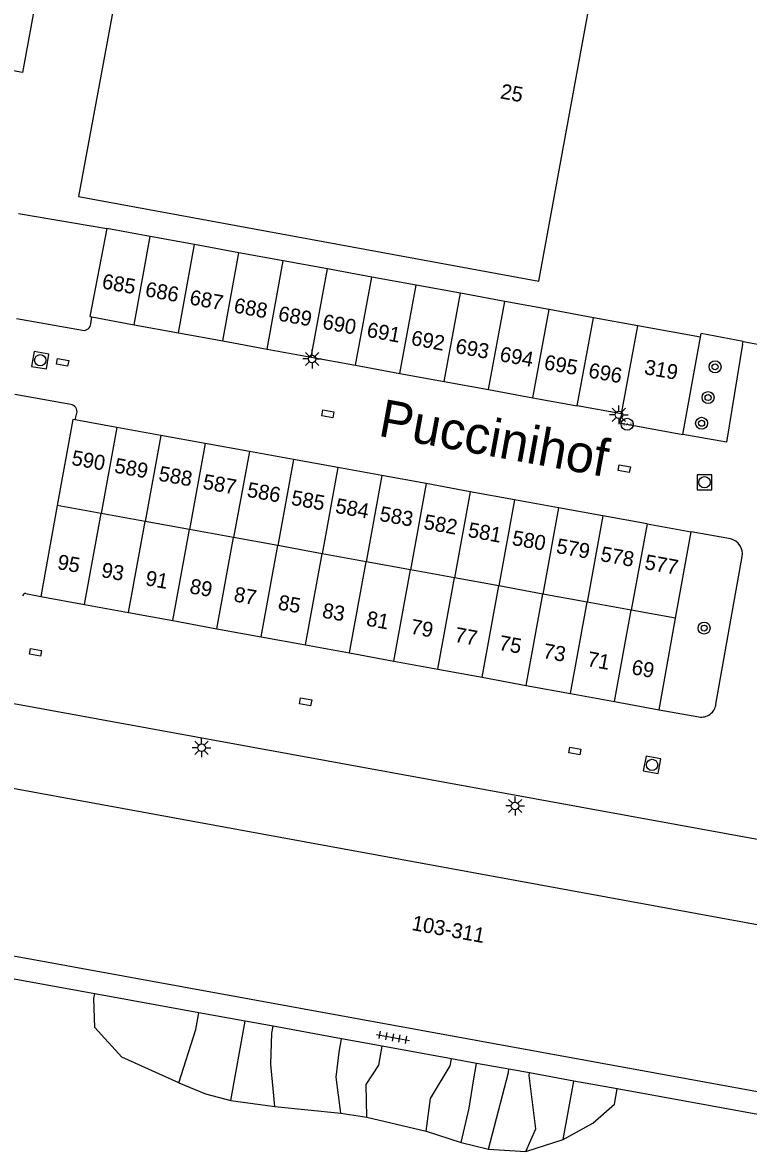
# Model space of a CAD drawing. Extents: x 132999 to 136000, y 398499 to 400501.
# Drawn here: x 133180.4 to 133228.8, y 400077.8 to 400153.2 of the extents above; entities that cross this region are included whole.
import ezdxf

# ---------------------------------------------------------------- set-up
doc = ezdxf.new("R2010")
doc.units = 0
for name, color, linetype in [('gg-afsc-hekwerk', 7, 'Continuous'), ('gg-anno-huisnummerreeks BGT', 7, 'Continuous'), ('gg-anno-openbare ruimte label', 7, 'Continuous'), ('gg-bbg-bijgebouw', 7, 'Continuous'), ('gg-bbg-gedigitaliseerde bebouwing', 7, 'Continuous'), ('gg-bbg-hoofdgebouw', 7, 'Continuous'), ('gg-bbg-tussenscheiding', 7, 'Continuous'), ('gg-knt-verharding', 7, 'Continuous'), ('gt-grn-groengrens', 7, 'Continuous'), ('gt-symb-boom', 7, 'Continuous'), ('gt-symb-hoogtemerk', 7, 'Continuous'), ('gt-symb-kolk center center', 7, 'Continuous'), ('gt-symb-lichtmast', 7, 'Continuous'), ('gt-symb-rioolschacht', 7, 'Continuous'), ('gt-symb-tegel verharding', 7, 'Continuous')]:
    doc.layers.add(name, color=color, linetype=linetype)

# ---------------------------------------------------------------- blocks, each defined once
blk = doc.blocks.new('gt0-LMAST')
at = {"layer": 'gt-symb-lichtmast'}
for p, q in [((-0.182, 0.173), (-0.447, 0.438)), ((-0.005, 0.246), (-0.005, 0.621)), ((0.172, 0.173), (0.437, 0.438)), ((-0.255, -0.004), (-0.63, -0.004)), ((-0.182, -0.181), (-0.447, -0.446)), ((-0.005, -0.254), (-0.005, -0.629)), ((0.437, -0.446), (0.172, -0.181)), ((0.245, -0.004), (0.62, -0.004))]:
    blk.add_line(p, q, dxfattribs=at)
blk.add_circle((-0.005, -0.004), 0.25, dxfattribs=at)
blk = doc.blocks.new('gt0-KOLKCC')
at = {"layer": 'gt-symb-kolk center center'}
blk.add_lwpolyline([(-0.375, 0.2), (0.375, 0.2), (0.375, -0.2), (-0.375, -0.2)], close=True, dxfattribs=at)
blk = doc.blocks.new('gt0-RS')
at = {"layer": 'gt-symb-rioolschacht'}
blk.add_lwpolyline([(-0.5, -0.5), (0.5, -0.5), (0.5, 0.5), (-0.5, 0.5)], close=True, dxfattribs=at)
blk.add_circle((0, 0), 0.375, dxfattribs=at)
blk = doc.blocks.new('gt0-BOOM')
at = {"layer": 'gt-symb-boom'}
for radius in [0.4, 0.2]:
    blk.add_circle((0, 0), radius, dxfattribs=at)
blk = doc.blocks.new('gt0-HMERK')
at = {"layer": 'gt-symb-hoogtemerk'}
blk.add_circle((0, 0), 0.4, dxfattribs=at)
blk.add_text('N.A.P', height=0.2, dxfattribs=at).set_placement((-0.354, -0.1))
blk = doc.blocks.new('gt0-TEG1')
at = {"layer": 'gt-symb-tegel verharding'}
for p, q in [((-1.125, 0), (1.125, 0)), ((-0.9, -0.25), (-0.9, 0.25)), ((-0.45, -0.25), (-0.45, 0.25)), ((0, -0.25), (0, 0.25)), ((0.45, -0.25), (0.45, 0.25)), ((0.9, -0.25), (0.9, 0.25))]:
    blk.add_line(p, q, dxfattribs=at)

msp = doc.modelspace()

# ---------------------------------------------------------------- linework, layer by layer
at = {"layer": 'gg-afsc-hekwerk'}
for q in [(133225.655, 400132.484), (133236.034, 400130.564)]:
    msp.add_line((133228.455, 400131.966), q, dxfattribs=at)
at = {"layer": 'gg-bbg-bijgebouw'}
for p, q in [((133188.902, 400138.968), (133186, 400139.5)), ((133191.859, 400138.426), (133188.902, 400138.968)), ((133194.817, 400137.884), (133191.859, 400138.426)), ((133197.774, 400137.342), (133194.817, 400137.884)), ((133200.73, 400136.8), (133197.774, 400137.342)), ((133203.687, 400136.257), (133200.73, 400136.8)), ((133206.644, 400135.716), (133203.687, 400136.257)), ((133209.602, 400135.173), (133206.644, 400135.716)), ((133212.559, 400134.631), (133209.602, 400135.173)), ((133215.516, 400134.09), (133212.559, 400134.631)), ((133218.473, 400133.548), (133215.516, 400134.09)), ((133185.004, 400133.594), (133187.817, 400133.078)), ((133187.817, 400133.078), (133190.774, 400132.537)), ((133221.433, 400133.006), (133218.473, 400133.548)), ((133190.774, 400132.537), (133193.732, 400131.995)), ((133193.732, 400131.995), (133196.689, 400131.454)), ((133196.689, 400131.454), (133199.646, 400130.912)), ((133199.646, 400130.912), (133202.603, 400130.37)), ((133202.603, 400130.37), (133205.561, 400129.829)), ((133205.561, 400129.829), (133208.518, 400129.287)), ((133208.518, 400129.287), (133211.475, 400128.745)), ((133211.475, 400128.745), (133214.432, 400128.204)), ((133214.432, 400128.204), (133217.389, 400127.662)), ((133220.35, 400127.12), (133217.389, 400127.662)), ((133186.665, 400126.225), (133183.893, 400126.73)), ((133189.613, 400125.689), (133186.665, 400126.225)), ((133192.561, 400125.152), (133189.613, 400125.689)), ((133195.51, 400124.616), (133192.561, 400125.152)), ((133198.459, 400124.079), (133195.51, 400124.616)), ((133201.407, 400123.542), (133198.459, 400124.079)), ((133204.355, 400123.006), (133201.407, 400123.542)), ((133207.304, 400122.469), (133204.355, 400123.006)), ((133210.252, 400121.932), (133207.304, 400122.469)), ((133213.2, 400121.396), (133210.252, 400121.932)), ((133182.69, 400121.018), (133181.59, 400114.94)), ((133216.149, 400120.859), (133213.2, 400121.396)), ((133219.098, 400120.322), (133216.149, 400120.859)), ((133222.046, 400119.786), (133219.098, 400120.322)), ((133222.046, 400119.786), (133224.99, 400119.25)), ((133223.951, 400113.487), (133224.99, 400119.25)), ((133181.59, 400114.94), (133184.508, 400114.405)), ((133184.508, 400114.405), (133187.455, 400113.865)), ((133187.455, 400113.865), (133190.403, 400113.325)), ((133222.85, 400107.38), (133223.951, 400113.487)), ((133190.403, 400113.325), (133193.351, 400112.785)), ((133193.351, 400112.785), (133196.299, 400112.245)), ((133196.299, 400112.245), (133199.247, 400111.705)), ((133199.247, 400111.705), (133202.195, 400111.165)), ((133202.195, 400111.165), (133205.142, 400110.625)), ((133205.142, 400110.625), (133208.09, 400110.084)), ((133208.09, 400110.084), (133211.037, 400109.544)), ((133211.037, 400109.544), (133213.986, 400109.004)), ((133213.986, 400109.004), (133216.934, 400108.464)), ((133216.934, 400108.464), (133219.881, 400107.924)), ((133219.881, 400107.924), (133222.85, 400107.38))]:
    msp.add_line(p, q, dxfattribs=at)
for points in [[(133186, 400139.5), (133184.86, 400133.62), (133185.004, 400133.594)], [(133183.893, 400126.73), (133183.73, 400126.76), (133182.69, 400121.018)]]:
    msp.add_lwpolyline(points, dxfattribs=at)
at = {"layer": 'gg-bbg-gedigitaliseerde bebouwing'}
msp.add_lwpolyline([(133214.83, 400135.98), (133219.165, 400159.677), (133188.5, 400165.317), (133184.11, 400141.63)], dxfattribs=at)
at = {"layer": 'gg-bbg-hoofdgebouw'}
for p, q in [((133184.11, 400141.63), (133214.83, 400135.98)), ((133225.61, 400132.24), (133221.433, 400133.006)), ((133224.43, 400125.76), (133225.61, 400132.24))]:
    msp.add_line(p, q, dxfattribs=at)
for points in [[(133181.32, 400155.15), (133180.37, 400149.91), (133174.94, 400150.89)], [(133220.35, 400127.12), (133220.22, 400126.52), (133224.43, 400125.76)], [(133247.43, 400013.87), (133259.32, 400079.33), (133255.54, 400080), (133257.17, 400088.98), (133255.76, 400089.23), (133256.29, 400092.07), (133244.55, 400094.18), (133243.85, 400090.38), (133170.22, 400103.86)], [(133171.45, 400092.46), (133242.23, 400079.56), (133242.7, 400082.11), (133248.5, 400081.05), (133237.24, 400019.32), (133242.41, 400018.41), (133242.21, 400017.33), (133244.78, 400016.85), (133244.33, 400014.45), (133247.43, 400013.87)]]:
    msp.add_lwpolyline(points, dxfattribs=at)
at = {"layer": 'gg-bbg-tussenscheiding'}
for p, q in [((133187.817, 400133.078), (133188.902, 400138.968)), ((133190.774, 400132.537), (133191.859, 400138.426)), ((133193.732, 400131.995), (133194.817, 400137.884)), ((133196.689, 400131.454), (133197.774, 400137.342)), ((133199.646, 400130.912), (133200.73, 400136.8)), ((133202.603, 400130.37), (133203.687, 400136.257)), ((133205.561, 400129.829), (133206.644, 400135.716)), ((133208.518, 400129.287), (133209.602, 400135.173)), ((133211.475, 400128.745), (133212.559, 400134.631)), ((133214.432, 400128.204), (133215.516, 400134.09)), ((133217.389, 400127.662), (133218.473, 400133.548)), ((133220.35, 400127.12), (133221.433, 400133.006)), ((133186.665, 400126.225), (133185.618, 400120.484)), ((133189.613, 400125.689), (133188.566, 400119.946)), ((133192.561, 400125.152), (133191.514, 400119.408)), ((133195.51, 400124.616), (133194.462, 400118.87)), ((133198.459, 400124.079), (133197.411, 400118.331)), ((133201.407, 400123.542), (133200.359, 400117.793)), ((133204.355, 400123.006), (133203.307, 400117.255)), ((133207.304, 400122.469), (133206.255, 400116.717)), ((133210.252, 400121.932), (133209.203, 400116.179)), ((133185.618, 400120.484), (133182.69, 400121.018)), ((133213.2, 400121.396), (133212.151, 400115.641)), ((133184.508, 400114.405), (133185.618, 400120.484)), ((133188.566, 400119.946), (133185.618, 400120.484)), ((133216.149, 400120.859), (133215.1, 400115.102)), ((133219.098, 400120.322), (133218.048, 400114.564)), ((133187.455, 400113.865), (133188.566, 400119.946)), ((133191.514, 400119.408), (133188.566, 400119.946)), ((133222.046, 400119.786), (133220.996, 400114.026)), ((133190.403, 400113.325), (133191.514, 400119.408)), ((133194.462, 400118.87), (133191.514, 400119.408)), ((133193.351, 400112.785), (133194.462, 400118.87)), ((133197.411, 400118.331), (133194.462, 400118.87)), ((133196.299, 400112.245), (133197.411, 400118.331)), ((133200.359, 400117.793), (133197.411, 400118.331)), ((133199.247, 400111.705), (133200.359, 400117.793)), ((133203.307, 400117.255), (133200.359, 400117.793)), ((133202.195, 400111.165), (133203.307, 400117.255)), ((133206.255, 400116.717), (133203.307, 400117.255)), ((133205.142, 400110.625), (133206.255, 400116.717)), ((133209.203, 400116.179), (133206.255, 400116.717)), ((133208.09, 400110.084), (133209.203, 400116.179)), ((133212.151, 400115.641), (133209.203, 400116.179)), ((133211.037, 400109.544), (133212.151, 400115.641)), ((133215.1, 400115.102), (133212.151, 400115.641)), ((133213.986, 400109.004), (133215.1, 400115.102)), ((133218.048, 400114.564), (133215.1, 400115.102)), ((133216.934, 400108.464), (133218.048, 400114.564)), ((133220.996, 400114.026), (133218.048, 400114.564)), ((133219.881, 400107.924), (133220.996, 400114.026)), ((133223.951, 400113.487), (133220.996, 400114.026))]:
    msp.add_line(p, q, dxfattribs=at)
at = {"layer": 'gg-knt-verharding'}
for p, q in [((133179.973, 400133.499), (133184.378, 400132.706)), ((133184.935, 400133.135), (133185.004, 400133.594)), ((133228.42, 400131.777), (133228.455, 400131.966)), ((133183.601, 400127.746), (133179.866, 400128.409)), ((133183.893, 400126.73), (133184.009, 400127.174)), ((133227.61, 400118.784), (133224.99, 400119.25)), ((133226.648, 400107.743), (133228.401, 400117.596)), ((133180.595, 400115.139), (133181.59, 400114.94)), ((133244.848, 400095.888), (133179.071, 400107.899)), ((133222.85, 400107.38), (133225.506, 400106.904)), ((133185.195, 400088.415), (133171.188, 400090.966)), ((133192.135, 400087.15), (133185.195, 400088.415)), ((133195.235, 400086.586), (133192.135, 400087.15)), ((133197.103, 400086.245), (133195.235, 400086.586)), ((133201.66, 400085.415), (133197.103, 400086.245)), ((133204.375, 400084.921), (133201.66, 400085.415)), ((133208.996, 400084.079), (133204.375, 400084.921)), ((133210.672, 400083.773), (133208.996, 400084.079)), ((133212.835, 400083.379), (133210.672, 400083.773)), ((133214.206, 400083.13), (133212.835, 400083.379)), ((133217.172, 400082.589), (133214.206, 400083.13)), ((133220.059, 400082.063), (133217.172, 400082.589))]:
    msp.add_line(p, q, dxfattribs=at)
for points in [[(133228.42, 400131.777), (133227.346, 400125.246), (133224.43, 400125.76)], [(133235.21, 400016.07), (133245.37, 400072.14), (133240.91, 400072.87), (133241.87, 400078.09), (133220.059, 400082.063)]]:
    msp.add_lwpolyline(points, dxfattribs=at)
for centre, radius, start, end in [((133184.455, 400133.183), 0.483, 260.86124, 354.34551), ((133183.525, 400127.26), 0.492, 349.91048, 81.08904), ((133227.378, 400117.772), 1.038, 350.23433, 77.079), ((133180.58, 400114.935), 0.204, 85.66447, 166.16709), ((133225.68, 400107.864), 0.975, 259.72201, 352.88565)]:
    msp.add_arc(centre, radius, start, end, dxfattribs=at)
at = {"layer": 'gt-grn-groengrens'}
for p, q in [((133180.1, 400140.493), (133186, 400139.5)), ((133225.61, 400132.24), (133225.655, 400132.484)), ((133194.272, 400081.304), (133195.235, 400086.586)), ((133216.443, 400078.681), (133217.172, 400082.589)), ((133194.272, 400081.304), (133197.201, 400080.902)), ((133197.201, 400080.902), (133201.615, 400080.444)), ((133201.615, 400080.444), (133203.344, 400080.179)), ((133203.344, 400080.179), (133207.315, 400079.252)), ((133207.315, 400079.252), (133209.636, 400078.482)), ((133209.636, 400078.482), (133211.472, 400078.056)), ((133211.472, 400078.056), (133213.958, 400077.89)), ((133213.958, 400077.89), (133216.443, 400078.681))]:
    msp.add_line(p, q, dxfattribs=at)
for points in [[(133190.805, 400082.473), (133187.012, 400084.181), (133185.203, 400086.161), (133185.137, 400088.093), (133185.195, 400088.415)], [(133190.805, 400082.473), (133191.931, 400086.031), (133192.135, 400087.15)], [(133197.201, 400080.902), (133196.946, 400083.718), (133197.021, 400085.796), (133197.103, 400086.245)], [(133201.615, 400080.444), (133201.297, 400082.851), (133201.496, 400084.514), (133201.66, 400085.415)], [(133203.344, 400080.179), (133203.297, 400082.355), (133204.144, 400083.65), (133204.375, 400084.921)], [(133207.315, 400079.252), (133207.602, 400081.435), (133208.91, 400083.606), (133208.996, 400084.079)], [(133209.636, 400078.482), (133210.186, 400080.784), (133210.459, 400082.607), (133210.672, 400083.773)], [(133211.472, 400078.056), (133212.796, 400083.17), (133212.835, 400083.379)], [(133213.958, 400077.89), (133214.619, 400079.411), (133214.177, 400082.971), (133214.206, 400083.13)], [(133190.805, 400082.473), (133192.595, 400081.745), (133194.272, 400081.304)], [(133216.443, 400078.681), (133218.437, 400079.784), (133219.874, 400081.05), (133220.059, 400082.063)]]:
    msp.add_lwpolyline(points, dxfattribs=at)

# ---------------------------------------------------------------- block references
at = {"layer": 'gt-symb-boom'}
for p in [(133226.587, 400130.266), (133226.12, 400128.215), (133225.688, 400126.496), (133225.858, 400112.827)]:
    msp.add_blockref('gt0-BOOM', p, dxfattribs=at)
at = {"layer": 'gt-symb-hoogtemerk'}
msp.add_blockref('gt0-HMERK', (133220.722, 400126.429), dxfattribs=at)
at = {"layer": 'gt-symb-kolk center center'}
for p, rotation in [((133183.052, 400130.564), -10.366322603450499), ((133200.747, 400127.124), -10.4679667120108), ((133220.529, 400123.469), -10.246383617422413), ((133181.234, 400111.207), -10.361869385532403), ((133199.267, 400107.909), -10.369807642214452), ((133217.228, 400104.623), -10.467966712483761)]:
    msp.add_blockref('gt0-KOLKCC', p, dxfattribs=dict(at, rotation=rotation))
at = {"layer": 'gt-symb-lichtmast'}
for p in [(133199.704, 400130.794), (133220.178, 400127.064), (133192.33, 400104.846), (133213.245, 400100.957)]:
    msp.add_blockref('gt0-LMAST', p, dxfattribs=at)
at = {"layer": 'gt-symb-rioolschacht'}
for p, rotation in [((133181.555, 400130.707), -99.3210607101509), ((133222.383, 400103.694), -10.56611987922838)]:
    msp.add_blockref('gt0-RS', p, dxfattribs=dict(at, rotation=rotation))
msp.add_blockref('gt0-RS', (133225.882, 400122.565), dxfattribs=at)
at = {"layer": 'gt-symb-tegel verharding', "rotation": -10.309970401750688}
msp.add_blockref('gt0-TEG1', (133205.097, 400085.508), dxfattribs=at)

# ---------------------------------------------------------------- texts
at = {"layer": 'gg-anno-huisnummerreeks BGT'}
for s, rotation, p in [('25', 349.6, (133212.208, 400148.193)), ('685', 349.6, (133185.626, 400135.513)), ('686', 349.6, (133188.509, 400134.985)), ('687', 349.6, (133191.468, 400134.443)), ('688', 349.6, (133194.424, 400133.902)), ('689', 349.6, (133197.382, 400133.36)), ('690', 349.6, (133200.339, 400132.818)), ('691', 349.6, (133203.296, 400132.277)), ('692', 349.6, (133206.254, 400131.735)), ('693', 349.6, (133209.211, 400131.193)), ('694', 349.6, (133212.167, 400130.652)), ('695', 349.6, (133215.125, 400130.11)), ('696', 349.6, (133218.084, 400129.568)), ('319', 349.7, (133221.813, 400129.79)), ('590', 349.7, (133183.594, 400123.734)), ('589', 349.7, (133186.456, 400123.213)), ('588', 349.7, (133189.402, 400122.677)), ('587', 349.7, (133192.352, 400122.14)), ('586', 349.7, (133195.3, 400121.604)), ('585', 349.7, (133198.248, 400121.067)), ('584', 349.7, (133201.198, 400120.53)), ('583', 349.7, (133204.145, 400119.994)), ('582', 349.7, (133207.093, 400119.457)), ('581', 349.7, (133210.043, 400118.92)), ('580', 349.7, (133212.99, 400118.384)), ('579', 349.7, (133215.939, 400117.847)), ('578', 349.7, (133218.889, 400117.31)), ('95', 349.6, (133182.646, 400116.78)), ('93', 349.6, (133185.578, 400116.242)), ('577', 349.7, (133221.833, 400116.774)), ('91', 349.6, (133188.525, 400115.702)), ('89', 349.6, (133191.473, 400115.162)), ('87', 349.6, (133194.421, 400114.622)), ('85', 349.6, (133197.369, 400114.082)), ('83', 349.6, (133200.317, 400113.542)), ('81', 349.6, (133203.265, 400113.002)), ('79', 349.6, (133206.213, 400112.461)), ('77', 349.6, (133209.16, 400111.921)), ('75', 349.6, (133212.108, 400111.381)), ('73', 349.6, (133215.056, 400110.841)), ('71', 349.6, (133218.004, 400110.301)), ('69', 349.6, (133220.962, 400109.759)), ('103-311', 349.6, (133206.296, 400092.682))]:
    msp.add_text(s, height=1, rotation=rotation, dxfattribs=at).set_placement(p)
at = {"layer": 'gg-anno-openbare ruimte label'}
msp.add_text('Puccinihof', height=2.5, rotation=349.7, dxfattribs=at).set_placement((133204.044, 400125.671))

doc.saveas('drawing.dxf')
